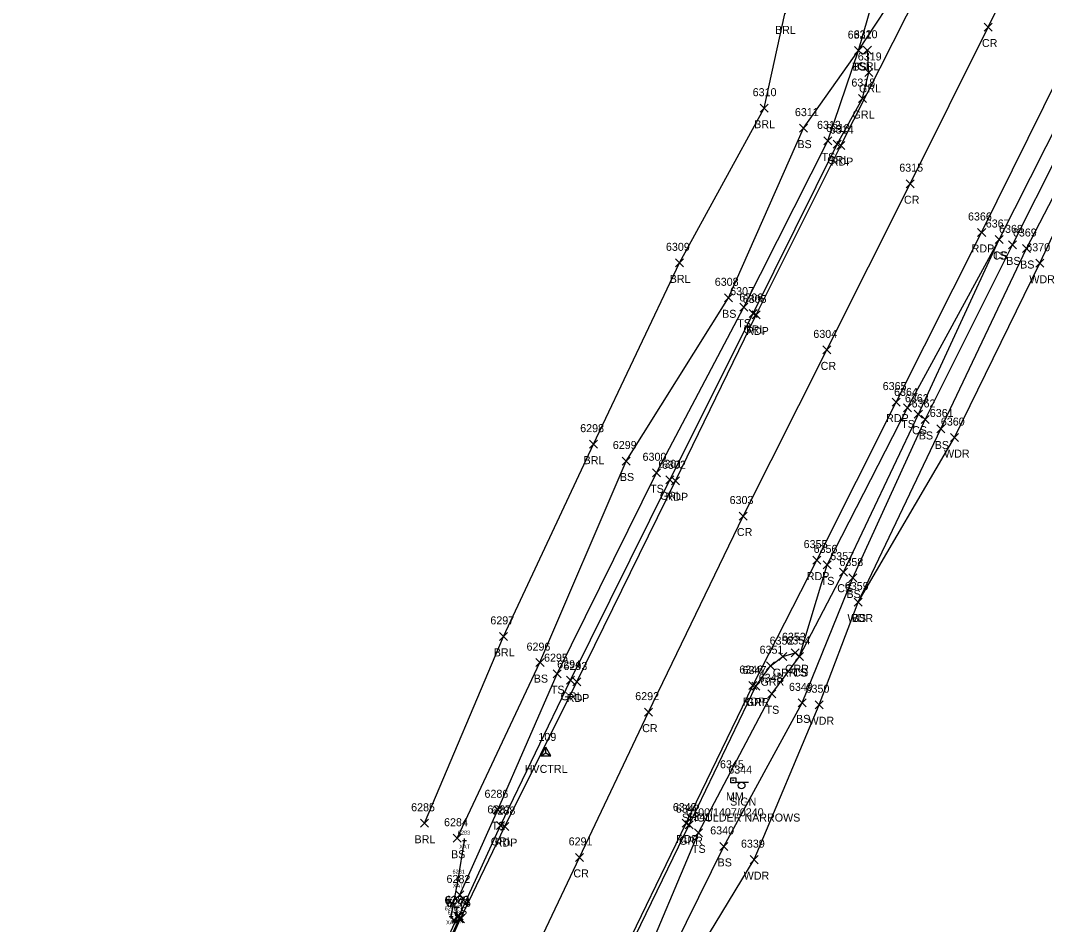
# Model space of a CAD drawing. Extents: x 1611797 to 1633212, y 298978 to 305475.
# Drawn here: x 1623076.3 to 1623332.1, y 302728.8 to 302954.8 of the extents above; entities that cross this region are included whole.
import ezdxf

# ---------------------------------------------------------------- set-up
doc = ezdxf.new("R2010")
doc.units = 0
for name, color, linetype in [('B_A', 7, 'Continuous'), ('B_I', 7, 'Continuous'), ('B_TIC', 7, 'Continuous'), ('BSUBM', 7, 'Continuous'), ('C_A', 7, 'Continuous'), ('C_I', 7, 'Continuous'), ('CPSM', 7, 'Continuous'), ('L_A', 7, 'Continuous'), ('L_I', 7, 'Continuous'), ('L_TIC', 7, 'Continuous'), ('LABL', 7, 'Continuous'), ('LAWA', 7, 'Continuous'), ('LELB', 7, 'Continuous'), ('P_A', 7, 'Continuous'), ('P_I', 7, 'Continuous'), ('P_TIC', 7, 'Continuous'), ('PET', 7, 'Continuous'), ('PRC', 7, 'Continuous'), ('R_A', 7, 'Continuous'), ('R_I', 7, 'Continuous'), ('R_TIC', 7, 'Continuous'), ('RC', 7, 'Continuous'), ('RGR', 7, 'Continuous'), ('S_A', 7, 'Continuous'), ('S_C', 7, 'Continuous'), ('S_I', 7, 'Continuous'), ('SRM', 7, 'Continuous'), ('SSGN', 7, 'Continuous')]:
    doc.layers.add(name, color=color, linetype=linetype)

msp = doc.modelspace()

# ---------------------------------------------------------------- linework, layer by layer
at = {"layer": 'B_TIC'}
for p, q in [((1623187.19, 302749.8), (1623187.27, 302749.8)), ((1623185.59, 302740.03), (1623185.67, 302740.03)), ((1623183.92, 302730.86), (1623184, 302730.86)), ((1623185.35, 302731.13), (1623185.43, 302731.13)), ((1623184.65, 302729.78), (1623184.72, 302729.78))]:
    msp.add_line(p, q, dxfattribs=at)
for points in [[(1623186.69, 302749.8), (1623187.69, 302749.8)], [(1623187.19, 302749.3), (1623187.19, 302750.3)], [(1623185.09, 302740.03), (1623186.09, 302740.03)], [(1623185.59, 302739.53), (1623185.59, 302740.53)], [(1623183.42, 302730.86), (1623184.42, 302730.86)], [(1623183.92, 302730.36), (1623183.92, 302731.36)], [(1623184.85, 302731.13), (1623185.85, 302731.13)], [(1623185.35, 302730.63), (1623185.35, 302731.63)], [(1623184.15, 302729.78), (1623185.15, 302729.78)], [(1623184.65, 302729.28), (1623184.65, 302730.28)]]:
    msp.add_lwpolyline(points, dxfattribs=at)
at = {"layer": 'BSUBM'}
msp.add_lwpolyline([(1623185.35, 302731.13), (1623184.65, 302729.78), (1623183.92, 302730.86), (1623185.59, 302740.03), (1623187.19, 302749.8)], dxfattribs=at)
at = {"layer": 'CPSM'}
for p, q in [((1623206.31, 302770.99), (1623207.56, 302773.15)), ((1623206.31, 302770.99), (1623207.56, 302771.71)), ((1623208.81, 302770.99), (1623207.56, 302773.15)), ((1623207.56, 302771.71), (1623207.56, 302773.15)), ((1623207.56, 302771.71), (1623207.56, 302771.71)), ((1623207.56, 302771.71), (1623208.81, 302770.99)), ((1623206.31, 302770.99), (1623208.81, 302770.99))]:
    msp.add_line(p, q, dxfattribs=at)
at = {"layer": 'L_TIC'}
for points in [[(1623284.67, 302946.24), (1623286.67, 302948.24)], [(1623286.67, 302946.24), (1623284.67, 302948.24)], [(1623284.67, 302946.24), (1623286.67, 302948.24)], [(1623286.67, 302946.24), (1623284.67, 302948.24)], [(1623261.03, 302931.85), (1623263.03, 302933.85)], [(1623263.03, 302931.85), (1623261.03, 302933.85)], [(1623270.92, 302926.87), (1623272.92, 302928.87)], [(1623272.92, 302926.87), (1623270.92, 302928.87)], [(1623277.01, 302923.68), (1623279.01, 302925.68)], [(1623279.01, 302923.68), (1623277.01, 302925.68)], [(1623319.78, 302899.03), (1623321.78, 302901.03)], [(1623321.78, 302899.03), (1623319.78, 302901.03)], [(1623319.78, 302899.03), (1623321.78, 302901.03)], [(1623321.78, 302899.03), (1623319.78, 302901.03)], [(1623323.11, 302897.68), (1623325.11, 302899.68)], [(1623325.11, 302897.68), (1623323.11, 302899.68)], [(1623326.56, 302896.78), (1623328.56, 302898.78)], [(1623328.56, 302896.78), (1623326.56, 302898.78)], [(1623239.92, 302893.2), (1623241.92, 302895.2)], [(1623241.92, 302893.2), (1623239.92, 302895.2)], [(1623329.94, 302893.09), (1623331.94, 302895.09)], [(1623331.94, 302893.09), (1623329.94, 302895.09)], [(1623252.12, 302884.46), (1623254.12, 302886.46)], [(1623254.12, 302884.46), (1623252.12, 302886.46)], [(1623255.95, 302882.12), (1623257.95, 302884.12)], [(1623257.95, 302882.12), (1623255.95, 302884.12)], [(1623296.88, 302856.93), (1623298.88, 302858.93)], [(1623298.88, 302856.93), (1623296.88, 302858.93)], [(1623299.58, 302855.37), (1623301.58, 302857.37)], [(1623301.58, 302855.37), (1623299.58, 302857.37)], [(1623301.25, 302854.05), (1623303.25, 302856.05)], [(1623303.25, 302854.05), (1623301.25, 302856.05)], [(1623305.23, 302851.67), (1623307.23, 302853.67)], [(1623307.23, 302851.67), (1623305.23, 302853.67)], [(1623308.65, 302849.52), (1623310.65, 302851.52)], [(1623310.65, 302849.52), (1623308.65, 302851.52)], [(1623218.42, 302847.88), (1623220.42, 302849.88)], [(1623220.42, 302847.88), (1623218.42, 302849.88)], [(1623226.57, 302843.67), (1623228.57, 302845.67)], [(1623228.57, 302843.67), (1623226.57, 302845.67)], [(1623234.16, 302840.73), (1623236.16, 302842.73)], [(1623236.16, 302840.73), (1623234.16, 302842.73)], [(1623276.78, 302817.71), (1623278.78, 302819.71)], [(1623278.78, 302817.71), (1623276.78, 302819.71)], [(1623280.87, 302815.88), (1623282.87, 302817.88)], [(1623282.87, 302815.88), (1623280.87, 302817.88)], [(1623283.18, 302814.43), (1623285.18, 302816.43)], [(1623285.18, 302814.43), (1623283.18, 302816.43)], [(1623284.52, 302808.42), (1623286.52, 302810.42)], [(1623286.52, 302808.42), (1623284.52, 302810.42)], [(1623284.52, 302808.42), (1623286.52, 302810.42)], [(1623286.52, 302808.42), (1623284.52, 302810.42)], [(1623195.98, 302799.84), (1623197.98, 302801.84)], [(1623197.98, 302799.84), (1623195.98, 302801.84)], [(1623205.07, 302793.28), (1623207.07, 302795.28)], [(1623207.07, 302793.28), (1623205.07, 302795.28)], [(1623269.92, 302794.82), (1623271.92, 302796.82)], [(1623271.92, 302794.82), (1623269.92, 302796.82)], [(1623269.92, 302794.82), (1623271.92, 302796.82)], [(1623271.92, 302794.82), (1623269.92, 302796.82)], [(1623209.38, 302790.51), (1623211.38, 302792.51)], [(1623211.38, 302790.51), (1623209.38, 302792.51)], [(1623263.01, 302785.49), (1623265.01, 302787.49)], [(1623265.01, 302785.49), (1623263.01, 302787.49)], [(1623270.58, 302783.22), (1623272.58, 302785.22)], [(1623272.58, 302783.22), (1623270.58, 302785.22)], [(1623274.8, 302782.76), (1623276.8, 302784.76)], [(1623276.8, 302782.76), (1623274.8, 302784.76)], [(1623194.56, 302756.5), (1623196.56, 302758.5)], [(1623196.56, 302756.5), (1623194.56, 302758.5)], [(1623176.19, 302753.13), (1623178.19, 302755.13)], [(1623178.19, 302753.13), (1623176.19, 302755.13)], [(1623184.41, 302749.39), (1623186.41, 302751.39)], [(1623186.41, 302749.39), (1623184.41, 302751.39)], [(1623244.63, 302750.73), (1623246.63, 302752.73)], [(1623246.63, 302750.73), (1623244.63, 302752.73)], [(1623250.98, 302747.34), (1623252.98, 302749.34)], [(1623252.98, 302747.34), (1623250.98, 302749.34)], [(1623258.59, 302744.03), (1623260.59, 302746.03)], [(1623260.59, 302744.03), (1623258.59, 302746.03)], [(1623185.03, 302735.21), (1623187.03, 302737.21)], [(1623187.03, 302735.21), (1623185.03, 302737.21)]]:
    msp.add_lwpolyline(points, dxfattribs=at)
at = {"layer": 'LABL'}
msp.add_lwpolyline([(1623177.19, 302754.13), (1623196.98, 302800.84), (1623219.42, 302848.88), (1623240.92, 302894.2), (1623262.03, 302932.85), (1623267.23, 302956.42), (1623283.4, 302977.12), (1623298.31, 303019.45), (1623326.65, 303079.47)], dxfattribs=at)
at = {"layer": 'LAWA'}
msp.add_lwpolyline([(1623220.84, 302680.55), (1623240.35, 302713.34), (1623259.59, 302745.03), (1623275.8, 302783.76), (1623285.52, 302809.42), (1623309.65, 302850.52), (1623330.94, 302894.09), (1623353.71, 302942.58), (1623377.05, 302985.36), (1623397.1, 303029.07), (1623413.32, 303066.26), (1623426.35, 303085.97)], dxfattribs=at)
at = {"layer": 'LELB'}
for points in [[(1623217.32, 302688.18), (1623230.4, 302715.58), (1623245.63, 302751.73), (1623264.01, 302786.49), (1623270.92, 302795.82), (1623277.78, 302818.71), (1623297.88, 302857.93), (1623320.78, 302900.03), (1623344.26, 302946.55), (1623366.78, 302987.1), (1623388.58, 303034.28), (1623404.68, 303068.7), (1623410.32, 303083.51), (1623416.82, 303092.71)], [(1623220.84, 302680.55), (1623236.45, 302716.75), (1623251.98, 302748.34), (1623271.58, 302784.22), (1623284.18, 302815.43), (1623302.25, 302855.05), (1623324.11, 302898.68), (1623347.59, 302945.38), (1623368.51, 302986.67), (1623391.28, 303032.97), (1623406.76, 303068), (1623418.99, 303091.46)], [(1623285.52, 302809.42), (1623306.23, 302852.67), (1623327.56, 302897.78), (1623351.13, 302943.19), (1623371.96, 302985.14), (1623394.5, 303031.05), (1623410.54, 303067.13), (1623420.78, 303090.27), (1623418.99, 303091.46)], [(1623185.41, 302750.39), (1623206.07, 302794.28), (1623227.57, 302844.67), (1623253.12, 302885.46), (1623271.92, 302927.87), (1623285.67, 302947.24), (1623292.78, 302972.15), (1623304, 303011.3), (1623338.63, 303057.06), (1623344.01, 303073.9)], [(1623186.03, 302736.21), (1623195.56, 302757.5), (1623210.38, 302791.51), (1623235.16, 302841.73), (1623256.95, 302883.12), (1623278.01, 302924.68), (1623285.67, 302947.24), (1623297.07, 302964.7), (1623316.06, 303005.84), (1623344.96, 303061.98), (1623349.18, 303068.3)], [(1623270.92, 302795.82), (1623281.87, 302816.88), (1623300.58, 302856.37), (1623320.78, 302900.03)]]:
    msp.add_lwpolyline(points, dxfattribs=at)
at = {"layer": 'P_TIC'}
for points in [[(1623317.04, 302952.14), (1623319.04, 302954.14)], [(1623319.04, 302952.14), (1623317.04, 302954.14)], [(1623280.2, 302922.51), (1623282.2, 302924.51)], [(1623282.2, 302922.51), (1623280.2, 302924.51)], [(1623297.56, 302912.98), (1623299.56, 302914.98)], [(1623299.56, 302912.98), (1623297.56, 302914.98)], [(1623315.4, 302900.79), (1623317.4, 302902.79)], [(1623317.4, 302900.79), (1623315.4, 302902.79)], [(1623259.09, 302880.17), (1623261.09, 302882.17)], [(1623261.09, 302880.17), (1623259.09, 302882.17)], [(1623276.73, 302871.44), (1623278.73, 302873.44)], [(1623278.73, 302871.44), (1623276.73, 302873.44)], [(1623294.03, 302858.4), (1623296.03, 302860.4)], [(1623296.03, 302858.4), (1623294.03, 302860.4)], [(1623238.94, 302838.72), (1623240.94, 302840.72)], [(1623240.94, 302838.72), (1623238.94, 302840.72)], [(1623255.83, 302829.92), (1623257.83, 302831.92)], [(1623257.83, 302829.92), (1623255.83, 302831.92)], [(1623274.23, 302818.9), (1623276.23, 302820.9)], [(1623276.23, 302818.9), (1623274.23, 302820.9)], [(1623214.25, 302788.44), (1623216.25, 302790.44)], [(1623216.25, 302788.44), (1623214.25, 302790.44)], [(1623258.21, 302787.55), (1623260.21, 302789.55)], [(1623260.21, 302787.55), (1623258.21, 302789.55)], [(1623232.17, 302780.9), (1623234.17, 302782.9)], [(1623234.17, 302780.9), (1623232.17, 302782.9)], [(1623196.28, 302752.3), (1623198.28, 302754.3)], [(1623198.28, 302752.3), (1623196.28, 302754.3)], [(1623241.57, 302753.17), (1623243.57, 302755.17)], [(1623243.57, 302753.17), (1623241.57, 302755.17)], [(1623214.97, 302744.6), (1623216.97, 302746.6)], [(1623216.97, 302744.6), (1623214.97, 302746.6)], [(1623185.21, 302729.25), (1623187.21, 302731.25)], [(1623187.21, 302729.25), (1623185.21, 302731.25)]]:
    msp.add_lwpolyline(points, dxfattribs=at)
at = {"layer": 'PET'}
for points in [[(1623120.03, 302492.78), (1623133.04, 302521.46), (1623136.48, 302529.45), (1623140.9, 302540.16), (1623148.08, 302555.78), (1623164.16, 302589.32), (1623182.09, 302626.91), (1623191.33, 302646.49), (1623194.97, 302654.45), (1623201.31, 302667.61), (1623213.02, 302692.54), (1623225.2, 302718.17), (1623242.57, 302754.17), (1623259.21, 302788.55), (1623275.23, 302819.9), (1623295.03, 302859.4), (1623316.4, 302901.79), (1623339.64, 302948.93), (1623359.43, 302990.05)], [(1623076.29, 302496.29), (1623094.42, 302535.3), (1623103.43, 302554.54), (1623112.93, 302574.51), (1623120.88, 302590.94), (1623139.35, 302629.62), (1623157.41, 302668.38), (1623174.94, 302705.43), (1623186.21, 302730.25), (1623197.28, 302753.3), (1623215.25, 302789.44), (1623239.94, 302839.72), (1623260.09, 302881.17), (1623281.2, 302923.51), (1623300.84, 302962.45)]]:
    msp.add_lwpolyline(points, dxfattribs=at)
at = {"layer": 'PRC'}
msp.add_lwpolyline([(1623094.71, 302486.97), (1623115.97, 302533.53), (1623138.83, 302582.73), (1623156.84, 302621.44), (1623174.33, 302658.65), (1623188.23, 302687.86), (1623204.65, 302721.63), (1623215.97, 302745.6), (1623233.17, 302781.9), (1623256.83, 302830.92), (1623277.73, 302872.44), (1623298.56, 302913.98), (1623318.04, 302953.14), (1623338.32, 302993.92), (1623366.3, 303050.96), (1623402.18, 303124.24), (1623426.64, 303170.43), (1623450.1, 303214.26), (1623478.76, 303269.12), (1623500.2, 303310.64), (1623518.37, 303345.45)], dxfattribs=at)
at = {"layer": 'R_TIC'}
for points in [[(1623286.84, 302946.33), (1623288.84, 302948.33)], [(1623288.84, 302946.33), (1623286.84, 302948.33)], [(1623287.2, 302940.78), (1623289.2, 302942.78)], [(1623289.2, 302940.78), (1623287.2, 302942.78)], [(1623285.6, 302934.26), (1623287.6, 302936.26)], [(1623287.6, 302934.26), (1623285.6, 302936.26)], [(1623279.28, 302922.9), (1623281.28, 302924.9)], [(1623281.28, 302922.9), (1623279.28, 302924.9)], [(1623258.31, 302880.55), (1623260.31, 302882.55)], [(1623260.31, 302880.55), (1623258.31, 302882.55)], [(1623237.47, 302838.98), (1623239.47, 302840.98)], [(1623239.47, 302838.98), (1623237.47, 302840.98)], [(1623268.81, 302795.74), (1623270.81, 302797.74)], [(1623270.81, 302795.74), (1623268.81, 302797.74)], [(1623262.67, 302792.5), (1623264.67, 302794.5)], [(1623264.67, 302792.5), (1623262.67, 302794.5)], [(1623265.74, 302794.77), (1623267.74, 302796.77)], [(1623267.74, 302794.77), (1623265.74, 302796.77)], [(1623212.67, 302788.87), (1623214.67, 302790.87)], [(1623214.67, 302788.87), (1623212.67, 302790.87)], [(1623258.97, 302787.42), (1623260.97, 302789.42)], [(1623260.97, 302787.42), (1623258.97, 302789.42)], [(1623195.22, 302752.59), (1623197.22, 302754.59)], [(1623197.22, 302752.59), (1623195.22, 302754.59)], [(1623242.31, 302752.76), (1623244.31, 302754.76)], [(1623244.31, 302752.76), (1623242.31, 302754.76)], [(1623184.52, 302729.89), (1623186.52, 302731.89)], [(1623186.52, 302729.89), (1623184.52, 302731.89)], [(1623184.52, 302729.89), (1623186.52, 302731.89)], [(1623186.52, 302729.89), (1623184.52, 302731.89)], [(1623184.85, 302730), (1623186.85, 302732)], [(1623186.85, 302730), (1623184.85, 302732)], [(1623184.86, 302729.27), (1623186.86, 302731.27)], [(1623186.86, 302729.27), (1623184.86, 302731.27)]]:
    msp.add_lwpolyline(points, dxfattribs=at)
at = {"layer": 'RC'}
for points in [[(1623174.4, 302706.31), (1623174.82, 302705.75), (1623185.86, 302730.27), (1623185.52, 302730.89)], [(1623174.4, 302706.31), (1623185.52, 302730.89)]]:
    msp.add_lwpolyline(points, dxfattribs=at)
at = {"layer": 'RGR'}
for points in [[(1623185.85, 302731), (1623196.22, 302753.59), (1623213.67, 302789.87), (1623238.47, 302839.98), (1623259.31, 302881.55), (1623280.28, 302923.9), (1623286.6, 302935.26), (1623288.2, 302941.78), (1623287.84, 302947.33)], [(1623213.78, 302692.5), (1623225.95, 302717.86), (1623243.31, 302753.76), (1623259.97, 302788.42), (1623263.67, 302793.5), (1623266.74, 302795.77), (1623269.81, 302796.74)]]:
    msp.add_lwpolyline(points, dxfattribs=at)
at = {"layer": 'SRM'}
msp.add_lwpolyline([(1623253.72, 302765.5), (1623254.97, 302765.5), (1623254.97, 302764.25), (1623253.72, 302764.25)], close=True, dxfattribs=at)
msp.add_circle((1623254.34, 302764.87), 0.0833, dxfattribs=at)
at = {"layer": 'SSGN'}
for p, q in [((1623254.78, 302764.4), (1623258.12, 302764.4)), ((1623256.43, 302763.57), (1623256.43, 302763.57))]:
    msp.add_line(p, q, dxfattribs=at)
msp.add_circle((1623256.43, 302763.57), 0.833, dxfattribs=at)

# ---------------------------------------------------------------- texts
at = {"layer": 'B_A'}
for p in [(1623185.89, 302747.8), (1623184.3, 302738.03), (1623182.62, 302728.86), (1623184.05, 302729.13)]:
    msp.add_text('XAT', height=1, dxfattribs=at).set_placement(p)
at = {"layer": 'B_I'}
for s, p in [('6283', (1623185.53, 302751.3)), ('6281', (1623184.22, 302741.53)), ('6279', (1623182.26, 302732.36)), ('6277', (1623183.7, 302732.63)), ('6278', (1623182.99, 302731.28))]:
    msp.add_text(s, height=1, dxfattribs=at).set_placement(p)
at = {"layer": 'C_A'}
msp.add_text('HVCTRL', height=2, dxfattribs=at).set_placement((1623202.26, 302766.71))
at = {"layer": 'C_I'}
msp.add_text('109', height=2, dxfattribs=at).set_placement((1623205.68, 302774.71))
at = {"layer": 'L_A'}
for s, p in [('BRL', (1623264.78, 302951.42)), ('TS', (1623284.08, 302942.24)), ('BS', (1623284.11, 302942.24)), ('BRL', (1623259.57, 302927.85)), ('BS', (1623270.37, 302922.87)), ('TS', (1623276.42, 302919.68)), ('TS', (1623319.19, 302895.03)), ('CS', (1623319.22, 302895.03)), ('BS', (1623322.55, 302893.68)), ('BS', (1623326, 302892.78)), ('BRL', (1623238.47, 302889.2)), ('WDR', (1623328.3, 302889.09)), ('BS', (1623251.56, 302880.46)), ('TS', (1623255.36, 302878.12)), ('TS', (1623296.29, 302852.93)), ('CS', (1623299.02, 302851.37)), ('BS', (1623300.69, 302850.05)), ('BS', (1623304.67, 302847.67)), ('BRL', (1623216.96, 302843.88)), ('WDR', (1623307.01, 302845.52)), ('BS', (1623226.01, 302839.67)), ('TS', (1623233.57, 302836.73)), ('TS', (1623276.19, 302813.71)), ('CS', (1623280.32, 302811.88)), ('BS', (1623282.62, 302810.43)), ('WDR', (1623282.88, 302804.42)), ('BS', (1623283.96, 302804.42)), ('BRL', (1623194.52, 302795.84)), ('TS', (1623269.33, 302790.82)), ('CS', (1623269.36, 302790.82)), ('BS', (1623204.51, 302789.28)), ('TS', (1623208.79, 302786.51)), ('TS', (1623262.42, 302781.49)), ('BS', (1623270.02, 302779.22)), ('WDR', (1623273.16, 302778.76)), ('TS', (1623193.97, 302752.5)), ('BRL', (1623174.73, 302749.13)), ('TS', (1623244.04, 302746.73)), ('BS', (1623183.85, 302745.39)), ('BS', (1623250.43, 302743.34)), ('WDR', (1623256.95, 302740.03)), ('TS', (1623184.44, 302731.21))]:
    msp.add_text(s, height=2, dxfattribs=at).set_placement(p)
at = {"layer": 'L_I'}
for s, p in [('6321', (1623282.93, 302950.24)), ('6321', (1623282.93, 302950.24)), ('6310', (1623259.2, 302935.85)), ('6311', (1623269.75, 302930.87)), ('6312', (1623275.27, 302927.68)), ('6367', (1623317.42, 302903.03)), ('6367', (1623317.42, 302903.03)), ('6368', (1623320.75, 302901.68)), ('6369', (1623324.2, 302900.78)), ('6309', (1623237.53, 302897.2)), ('6370', (1623327.55, 302897.09)), ('6308', (1623249.73, 302888.46)), ('6307', (1623253.57, 302886.12)), ('6364', (1623294.52, 302860.93)), ('6363', (1623297.23, 302859.37)), ('6362', (1623298.9, 302858.05)), ('6361', (1623303.44, 302855.67)), ('6298', (1623216.11, 302851.88)), ('6360', (1623306.21, 302853.52)), ('6299', (1623224.26, 302847.67)), ('6300', (1623231.69, 302844.73)), ('6356', (1623274.42, 302821.71)), ('6357', (1623278.57, 302819.88)), ('6358', (1623280.87, 302818.43)), ('6359', (1623282.21, 302812.42)), ('6359', (1623282.21, 302812.42)), ('6297', (1623193.67, 302803.84)), ('6354', (1623267.62, 302798.82)), ('6354', (1623267.62, 302798.82)), ('6296', (1623202.71, 302797.28)), ('6295', (1623207.08, 302794.51)), ('6348', (1623260.7, 302789.49)), ('6349', (1623268.26, 302787.22)), ('6350', (1623272.41, 302786.76)), ('6286', (1623192.2, 302760.5)), ('6285', (1623173.88, 302757.13)), ('6341', (1623242.89, 302754.73)), ('6284', (1623182.1, 302753.39)), ('6340', (1623248.59, 302751.34)), ('6339', (1623256.27, 302748.03)), ('6282', (1623182.72, 302739.21))]:
    msp.add_text(s, height=2, dxfattribs=at).set_placement(p)
at = {"layer": 'P_A'}
for s, p in [('CR', (1623316.47, 302948.14)), ('RDP', (1623278.69, 302918.51)), ('CR', (1623296.99, 302908.98)), ('RDP', (1623313.89, 302896.79)), ('RDP', (1623257.58, 302876.17)), ('CR', (1623276.17, 302867.44)), ('RDP', (1623292.52, 302854.4)), ('RDP', (1623237.43, 302834.72)), ('CR', (1623255.26, 302825.92)), ('RDP', (1623272.72, 302814.9)), ('RDP', (1623212.74, 302784.44)), ('RDP', (1623256.7, 302783.55)), ('CR', (1623231.6, 302776.9)), ('RDP', (1623240.06, 302749.17)), ('RDP', (1623194.77, 302748.3)), ('CR', (1623214.41, 302740.6))]:
    msp.add_text(s, height=2, dxfattribs=at).set_placement(p)
at = {"layer": 'P_I'}
for s, p in [('6314', (1623278.46, 302926.51)), ('6315', (1623295.82, 302916.98)), ('6366', (1623312.99, 302904.79)), ('6305', (1623256.7, 302884.17)), ('6304', (1623274.35, 302875.44)), ('6365', (1623291.68, 302862.4)), ('6302', (1623236.55, 302842.72)), ('6303', (1623253.44, 302833.92)), ('6355', (1623271.93, 302822.9)), ('6293', (1623211.94, 302792.44)), ('6346', (1623255.85, 302791.55)), ('6292', (1623229.86, 302784.9)), ('6343', (1623239.26, 302757.17)), ('6288', (1623193.97, 302756.3)), ('6291', (1623213.23, 302748.6)), ('6276', (1623182.84, 302733.25))]:
    msp.add_text(s, height=2, dxfattribs=at).set_placement(p)
at = {"layer": 'R_A'}
for s, p in [('GRL', (1623285.38, 302942.33)), ('GRL', (1623285.75, 302936.78)), ('GRL', (1623284.15, 302930.26)), ('GRL', (1623277.83, 302918.9)), ('GRL', (1623256.86, 302876.55)), ('GRL', (1623236.02, 302834.98)), ('GRR', (1623264.23, 302790.77)), ('GRR', (1623267.3, 302791.74)), ('GRR', (1623261.16, 302788.5)), ('GRL', (1623211.21, 302784.87)), ('GRR', (1623257.46, 302783.42)), ('GRL', (1623193.76, 302748.59)), ('GRR', (1623240.8, 302748.76))]:
    msp.add_text(s, height=2, dxfattribs=at).set_placement(p)
at = {"layer": 'R_I'}
for s, p in [('6320', (1623284.44, 302950.33)), ('6319', (1623285.46, 302944.78)), ('6318', (1623283.86, 302938.26)), ('6313', (1623277.54, 302926.9)), ('6306', (1623255.87, 302884.55)), ('6301', (1623235.65, 302842.98)), ('6352', (1623263.43, 302798.77)), ('6353', (1623266.51, 302799.74)), ('6351', (1623260.93, 302796.5)), ('6294', (1623210.36, 302792.87)), ('6347', (1623256.67, 302791.42)), ('6287', (1623192.91, 302756.59)), ('6342', (1623240, 302756.76)), ('6275', (1623182.22, 302733.89)), ('6275', (1623182.22, 302733.89)), ('6280', (1623182.45, 302734)), ('6274', (1623182.55, 302733.27))]:
    msp.add_text(s, height=2, dxfattribs=at).set_placement(p)
at = {"layer": 'S_A'}
for s, p in [('MM', (1623252.53, 302759.87)), ('SIGN', (1623253.57, 302758.55))]:
    msp.add_text(s, height=2, dxfattribs=at).set_placement(p)
at = {"layer": 'S_C'}
for s, p in [('SHOULDER NARROWS', (1623241.53, 302754.55)), ('0100/1407/0240', (1623242.6, 302755.87))]:
    msp.add_text(s, height=2, dxfattribs=at).set_placement(p)
at = {"layer": 'S_I'}
for s, p in [('6345', (1623251.03, 302767.87)), ('6344', (1623253.1, 302766.55))]:
    msp.add_text(s, height=2, dxfattribs=at).set_placement(p)

doc.saveas('drawing.dxf')
